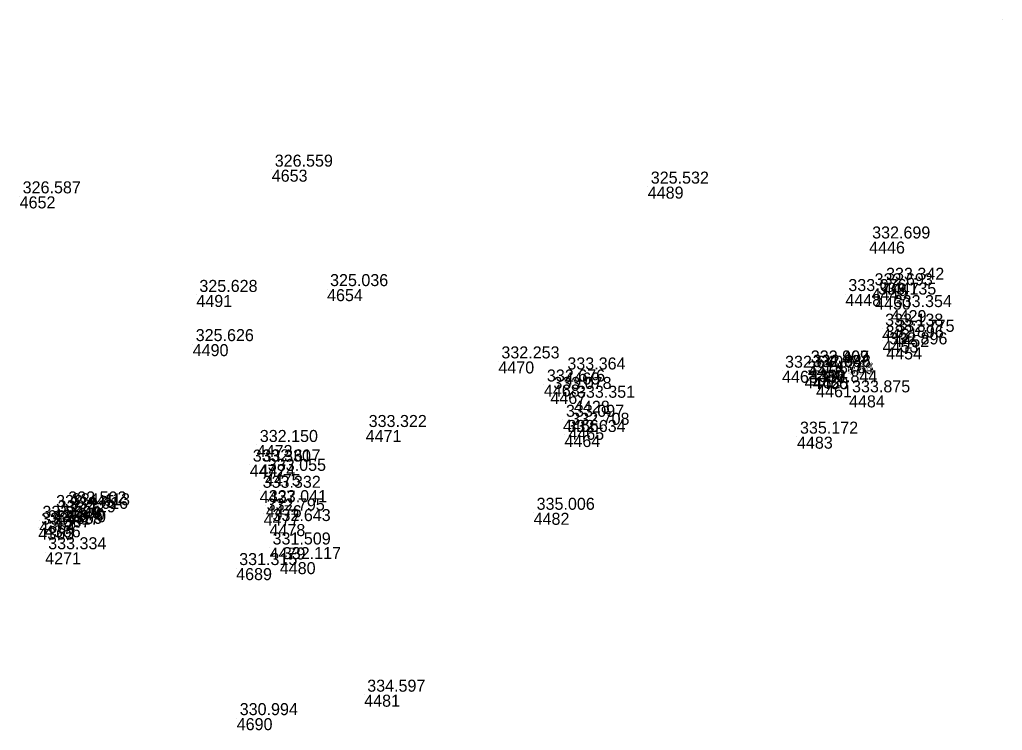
# Model space of a CAD drawing. Extents: x -829398 to -819400, y -1074439 to -1067977.
# Drawn here: x -828453.3 to -828355.3, y -1070371.4 to -1070300.4 of the extents above; entities that cross this region are included whole.
import ezdxf

# ---------------------------------------------------------------- set-up
doc = ezdxf.new("R2010")
doc.units = 0
doc.layers.add('Vrstva 60', color=7, linetype='Continuous')
doc.layers.add('Vrstva 61', color=7, linetype='Continuous')

msp = doc.modelspace()

# ---------------------------------------------------------------- linework, layer by layer
at = {"layer": 'Vrstva 60'}
for p, q in [((-828355.263, -1070300.449), (-828355.263, -1070300.449)), ((-828428.136, -1070315.42), (-828428.136, -1070315.42)), ((-828390.631, -1070317.112), (-828390.631, -1070317.112)), ((-828453.279, -1070318.084), (-828453.279, -1070318.084)), ((-828368.55, -1070322.588), (-828368.55, -1070322.588)), ((-828367.16, -1070326.709), (-828367.16, -1070326.709)), ((-828422.618, -1070327.34), (-828422.618, -1070327.34)), ((-828370.925, -1070327.832), (-828370.925, -1070327.832)), ((-828368.301, -1070327.258), (-828368.301, -1070327.258)), ((-828435.653, -1070327.92), (-828435.653, -1070327.92)), ((-828367.956, -1070328.187), (-828367.956, -1070328.187)), ((-828366.398, -1070329.434), (-828366.398, -1070329.434)), ((-828367.254, -1070331.287), (-828367.254, -1070331.287)), ((-828367.207, -1070332.472), (-828367.207, -1070332.472)), ((-828366.13, -1070331.903), (-828366.13, -1070331.903)), ((-828436.019, -1070332.828), (-828436.019, -1070332.828)), ((-828366.846, -1070333.155), (-828366.846, -1070333.155)), ((-828405.53, -1070334.554), (-828405.53, -1070334.554)), ((-828398.949, -1070335.66), (-828398.949, -1070335.66)), ((-828377.237, -1070335.485), (-828377.237, -1070335.485)), ((-828374.667, -1070334.959), (-828374.667, -1070334.959)), ((-828374.666, -1070334.97), (-828374.666, -1070334.97)), ((-828374.492, -1070335.42), (-828374.492, -1070335.42)), ((-828374.478, -1070335.389), (-828374.478, -1070335.389)), ((-828374.989, -1070336.041), (-828374.989, -1070336.041)), ((-828374.202, -1070336.123), (-828374.202, -1070336.123)), ((-828374.171, -1070336.123), (-828374.171, -1070336.123)), ((-828400.99, -1070336.859), (-828400.99, -1070336.859)), ((-828400.341, -1070337.6), (-828400.341, -1070337.6)), ((-828373.837, -1070336.934), (-828373.837, -1070336.934)), ((-828397.991, -1070338.482), (-828397.991, -1070338.482)), ((-828370.555, -1070337.942), (-828370.555, -1070337.942)), ((-828399.089, -1070340.381), (-828399.089, -1070340.381)), ((-828418.767, -1070341.4), (-828418.767, -1070341.4)), ((-828398.555, -1070341.179), (-828398.555, -1070341.179)), ((-828398.941, -1070341.896), (-828398.941, -1070341.896)), ((-828375.748, -1070342.064), (-828375.748, -1070342.064)), ((-828429.627, -1070342.894), (-828429.627, -1070342.894)), ((-828430.326, -1070344.854), (-828430.326, -1070344.854)), ((-828429.366, -1070344.824), (-828429.366, -1070344.824)), ((-828428.822, -1070345.775), (-828428.822, -1070345.775)), ((-828429.345, -1070347.467), (-828429.345, -1070347.467)), ((-828449.942, -1070349.383), (-828449.942, -1070349.383)), ((-828448.734, -1070349.026), (-828448.734, -1070349.026)), ((-828448.373, -1070349.211), (-828448.373, -1070349.211)), ((-828428.723, -1070348.9), (-828428.723, -1070348.9)), ((-828449.787, -1070349.915), (-828449.787, -1070349.915)), ((-828448.568, -1070349.568), (-828448.568, -1070349.568)), ((-828428.946, -1070349.733), (-828428.946, -1070349.733)), ((-828402.016, -1070349.661), (-828402.016, -1070349.661)), ((-828451.423, -1070351.141), (-828451.423, -1070351.141)), ((-828451.312, -1070350.463), (-828451.312, -1070350.463)), ((-828450.767, -1070350.909), (-828450.767, -1070350.909)), ((-828428.357, -1070350.786), (-828428.357, -1070350.786)), ((-828428.354, -1070353.124), (-828428.354, -1070353.124)), ((-828450.733, -1070353.6), (-828450.733, -1070353.6)), ((-828431.683, -1070355.179), (-828431.683, -1070355.179)), ((-828427.331, -1070354.583), (-828427.331, -1070354.583)), ((-828418.912, -1070367.812), (-828418.912, -1070367.812)), ((-828431.63, -1070370.153), (-828431.63, -1070370.153))]:
    msp.add_line(p, q, dxfattribs=at)

# ---------------------------------------------------------------- texts
for s, p in [('4653', (-828428.136, -1070316.62)), ('4489', (-828390.631, -1070318.312)), ('4652', (-828453.279, -1070319.284)), ('4446', (-828368.55, -1070323.788)), ('4447', (-828367.16, -1070327.909)), ('4654', (-828422.618, -1070328.54)), ('4448', (-828370.925, -1070329.032)), ('4449', (-828368.301, -1070328.458)), ('4491', (-828435.653, -1070329.12)), ('4450', (-828367.956, -1070329.387)), ('4429', (-828366.398, -1070330.634)), ('4451', (-828367.254, -1070332.487)), ('4453', (-828367.207, -1070333.672)), ('4452', (-828366.13, -1070333.103)), ('4490', (-828436.019, -1070334.028)), ('4454', (-828366.846, -1070334.355)), ('4470', (-828405.53, -1070335.754)), ('4469', (-828398.949, -1070336.86)), ('4463', (-828377.237, -1070336.685)), ('4457', (-828374.667, -1070336.159)), ('4458', (-828374.666, -1070336.17)), ('4459', (-828374.492, -1070336.62)), ('4456', (-828374.478, -1070336.589)), ('4462', (-828374.989, -1070337.241)), ('4460', (-828374.202, -1070337.323)), ('4455', (-828374.171, -1070337.323)), ('4468', (-828400.99, -1070338.059)), ('4467', (-828400.341, -1070338.8)), ('4461', (-828373.837, -1070338.134)), ('4428', (-828397.991, -1070339.682)), ('4484', (-828370.555, -1070339.142)), ('4466', (-828399.089, -1070341.581)), ('4471', (-828418.767, -1070342.6)), ('4465', (-828398.555, -1070342.379)), ('4464', (-828398.941, -1070343.096)), ('4483', (-828375.748, -1070343.264)), ('4473', (-828429.627, -1070344.094)), ('4472', (-828430.326, -1070346.054)), ('4474', (-828429.366, -1070346.024)), ('4475', (-828428.822, -1070346.975)), ('4427', (-828429.345, -1070348.667)), ('4368', (-828449.942, -1070350.583)), ('2043', (-828448.734, -1070350.226)), ('4370', (-828448.373, -1070350.411)), ('4476', (-828428.723, -1070350.1)), ('4367', (-828449.787, -1070351.115)), ('4369', (-828448.568, -1070350.768)), ('4477', (-828428.946, -1070350.933)), ('4482', (-828402.016, -1070350.861)), ('4365', (-828451.423, -1070352.341)), ('4364', (-828451.312, -1070351.663)), ('4366', (-828450.767, -1070352.109)), ('4478', (-828428.357, -1070351.986)), ('4479', (-828428.354, -1070354.324)), ('4271', (-828450.733, -1070354.8)), ('4689', (-828431.683, -1070356.379)), ('4480', (-828427.331, -1070355.783)), ('4481', (-828418.912, -1070369.012)), ('4690', (-828431.63, -1070371.353))]:
    msp.add_text(s, height=1.2, dxfattribs=at).set_placement(p)
at = {"layer": 'Vrstva 61'}
for s, p in [('326.559', (-828427.836, -1070315.12)), ('325.532', (-828390.331, -1070316.812)), ('326.587', (-828452.979, -1070317.784)), ('332.699', (-828368.25, -1070322.288)), ('325.036', (-828422.318, -1070327.04)), ('332.693', (-828368.001, -1070326.958)), ('333.342', (-828366.86, -1070326.409)), ('325.628', (-828435.353, -1070327.62)), ('333.076', (-828370.625, -1070327.532)), ('333.135', (-828367.656, -1070327.887)), ('333.354', (-828366.098, -1070329.134)), ('333.138', (-828366.954, -1070330.987)), ('332.775', (-828365.83, -1070331.603)), ('325.626', (-828435.719, -1070332.528)), ('332.896', (-828366.907, -1070332.172)), ('332.896', (-828366.546, -1070332.855)), ('332.253', (-828405.23, -1070334.254)), ('332.909', (-828374.367, -1070334.659)), ('332.467', (-828374.366, -1070334.67)), ('333.364', (-828398.649, -1070335.36)), ('332.640', (-828376.937, -1070335.185)), ('331.876', (-828374.689, -1070335.741)), ('331.986', (-828374.192, -1070335.12)), ('332.848', (-828374.178, -1070335.089)), ('331.924', (-828373.902, -1070335.823)), ('332.886', (-828373.871, -1070335.823)), ('332.676', (-828400.69, -1070336.559)), ('332.844', (-828373.537, -1070336.634)), ('333.078', (-828400.041, -1070337.3)), ('333.875', (-828370.255, -1070337.642)), ('333.351', (-828397.691, -1070338.182)), ('333.097', (-828398.789, -1070340.081)), ('333.322', (-828418.467, -1070341.1)), ('332.634', (-828398.641, -1070341.596)), ('332.708', (-828398.255, -1070340.879)), ('335.172', (-828375.448, -1070341.764)), ('332.150', (-828429.327, -1070342.594)), ('333.330', (-828430.026, -1070344.554)), ('332.617', (-828429.066, -1070344.524)), ('333.055', (-828428.522, -1070345.475)), ('333.332', (-828429.045, -1070347.167)), ('333.041', (-828428.423, -1070348.6)), ('332.445', (-828449.642, -1070349.083)), ('332.729', (-828449.487, -1070349.615)), ('332.502', (-828448.434, -1070348.726)), ('332.616', (-828448.268, -1070349.268)), ('334.413', (-828448.073, -1070348.911)), ('332.795', (-828428.646, -1070349.433)), ('335.006', (-828401.716, -1070349.361)), ('333.024', (-828451.012, -1070350.163)), ('333.370', (-828450.467, -1070350.609)), ('332.643', (-828428.057, -1070350.486)), ('333.417', (-828451.123, -1070350.841)), ('333.334', (-828450.433, -1070353.3)), ('331.509', (-828428.054, -1070352.824)), ('332.117', (-828427.031, -1070354.283)), ('331.315', (-828431.383, -1070354.879)), ('334.597', (-828418.612, -1070367.512)), ('330.994', (-828431.33, -1070369.853))]:
    msp.add_text(s, height=1.2, dxfattribs=at).set_placement(p)

doc.saveas('drawing.dxf')
